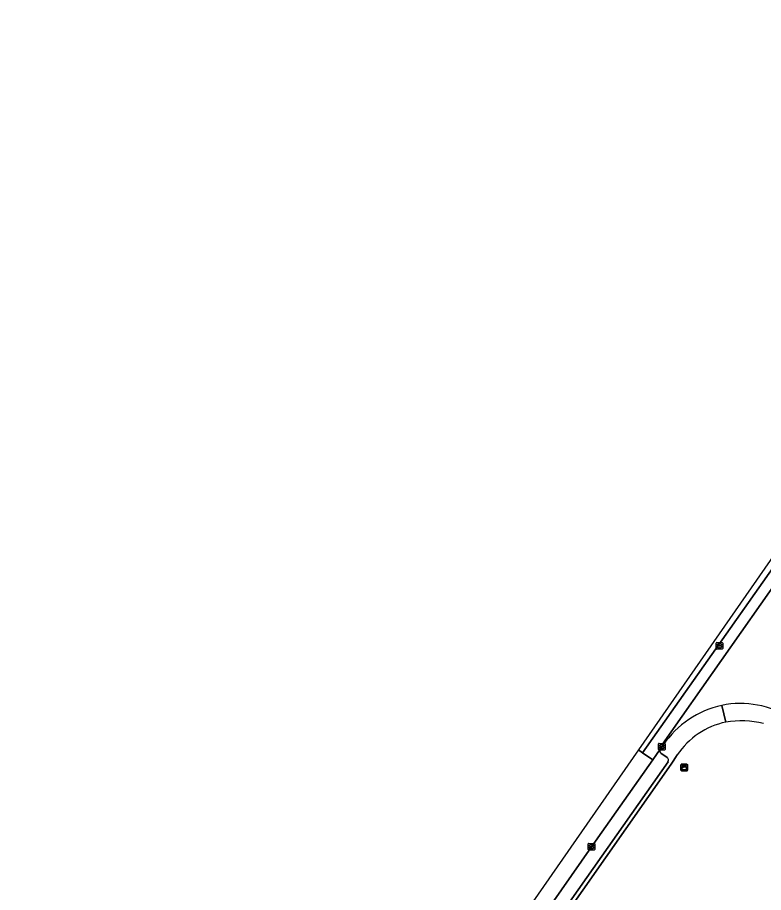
# Model space of a CAD drawing. Extents: x 155018 to 156648, y 383979 to 385733.
# Drawn here: x 155098.5 to 155212.6, y 385148 to 385281.8 of the extents above; entities that cross this region are included whole.
import ezdxf

# ---------------------------------------------------------------- set-up
doc = ezdxf.new("R2010")
doc.units = 0
for name, color, linetype in [('IMGEO_Erf', 7, 'Continuous'), ('IMGEO_Kast', 7, 'Continuous'), ('IMGEO_Kolk', 7, 'Continuous'), ('IMGEO_Parkeervlak_open', 7, 'Continuous'), ('IMGEO_Rijbaan_lokaal_gesloten', 7, 'Continuous'), ('IMGEO_Rioolput', 7, 'Continuous'), ('IMGEO_Voetpad_open', 7, 'Continuous')]:
    doc.layers.add(name, color=color, linetype=linetype)

msp = doc.modelspace()

# ---------------------------------------------------------------- linework, layer by layer
at = {"layer": 'IMGEO_Erf'}
msp.add_lwpolyline([(155199.36, 385169.05), (155199.11, 385168.66), (155198.75, 385168.1), (155198.45, 385167.62), (155181.47, 385143.45), (155170.57, 385127.91), (155170.42, 385127.88), (155166.95, 385122.9), (155167.05, 385122.87), (155157.22, 385108.83), (155102.21, 385030.07)], dxfattribs=at)
for centre, radius, start, end in [((155209.39, 385162.25), 12.12, 102.4253, 145.8343), ((155209.05, 385159.2), 15.06, 76.5297, 98.6737)]:
    msp.add_arc(centre, radius, start, end, dxfattribs=at)
at = {"layer": 'IMGEO_Kast'}
for p, q in [((155199.94, 385166.72), (155199.94, 385167.56)), ((155199.94, 385167.56), (155199.94, 385166.72)), ((155200.02, 385167.64), (155200.86, 385167.64)), ((155200.86, 385167.64), (155200.02, 385167.64)), ((155200.87, 385166.64), (155200.03, 385166.64)), ((155200.03, 385166.64), (155200.87, 385166.64)), ((155200.94, 385167.57), (155200.94, 385166.73)), ((155200.94, 385166.73), (155200.94, 385167.57))]:
    msp.add_line(p, q, dxfattribs=at)
for points in [[(155200.14, 385167.43), (155200.74, 385167.43), (155200.74, 385167.35), (155200.14, 385167.35), (155200.14, 385167.43)], [(155200.14, 385167.26), (155200.74, 385167.26), (155200.74, 385166.77), (155200.14, 385166.77), (155200.14, 385167.26)]]:
    msp.add_lwpolyline(points, dxfattribs=at)
msp.add_circle((155200.22, 385167.11), 0.0377, dxfattribs=at)
for centre, start, end in [((155200.02, 385167.56), 92.4484, 184.2845), ((155200.02, 385167.56), 92.4484, 184.2845), ((155200.02, 385166.72), 182.4484, 274.2845), ((155200.02, 385166.72), 182.4484, 274.2845), ((155200.87, 385167.56), 2.4484, 94.2845), ((155200.87, 385167.56), 2.4484, 94.2845), ((155200.87, 385166.72), 272.4484, 4.2845), ((155200.87, 385166.72), 272.4484, 4.2845)]:
    msp.add_arc(centre, 0.0779, start, end, dxfattribs=at)
at = {"layer": 'IMGEO_Kolk'}
for p, q in [((155196.51, 385169.87), (155196.51, 385170.73)), ((155196.58, 385170.8), (155197.43, 385170.8)), ((155196.99, 385170.58), (155197.02, 385170.58)), ((155197.51, 385170.73), (155197.51, 385169.87)), ((155197.43, 385169.8), (155196.58, 385169.8)), ((155196.76, 385170.29), (155196.76, 385170.31)), ((155197.2, 385170.26), (155196.8, 385170.26)), ((155196.81, 385170.34), (155197.2, 385170.34)), ((155197.02, 385170.02), (155196.99, 385170.02)), ((155197.25, 385170.31), (155197.25, 385170.29)), ((155185.75, 385154.59), (155185.75, 385155.44)), ((155185.83, 385155.51), (155186.68, 385155.51)), ((155186.68, 385154.51), (155185.83, 385154.51)), ((155186.01, 385155.01), (155186.01, 385155.02)), ((155186.45, 385154.97), (155186.05, 385154.97)), ((155186.06, 385155.06), (155186.45, 385155.06)), ((155186.24, 385155.29), (155186.27, 385155.29)), ((155186.26, 385154.73), (155186.24, 385154.73)), ((155186.5, 385155.02), (155186.5, 385155.01)), ((155186.75, 385155.44), (155186.75, 385154.59))]:
    msp.add_line(p, q, dxfattribs=at)
for points in [[(155196.51, 385169.87), (155196.51, 385170.73)], [(155196.58, 385170.8), (155197.43, 385170.8)], [(155197.51, 385170.73), (155197.51, 385169.87)], [(155197.43, 385169.8), (155196.58, 385169.8)], [(155185.75, 385154.59), (155185.75, 385155.44)], [(155185.83, 385155.51), (155186.68, 385155.51)], [(155186.68, 385154.51), (155185.83, 385154.51)], [(155186.75, 385155.44), (155186.75, 385154.59)]]:
    msp.add_lwpolyline(points, dxfattribs=at)
for centre, radius, start, end in [((155196.58, 385170.73), 0.0765, 91.552, 178.448), ((155196.58, 385170.73), 0.0765, 91.552, 178.448), ((155197.43, 385170.73), 0.0765, 1.552, 88.448), ((155197.43, 385170.73), 0.0765, 1.552, 88.448), ((155196.58, 385169.88), 0.0765, 181.552, 268.448), ((155196.58, 385169.88), 0.0765, 181.552, 268.448), ((155196.8, 385170.3), 0.0403, 85.8775, 175.7526), ((155196.8, 385170.29), 0.0366, 178.938, 274.7102), ((155197.21, 385170.31), 0.0386, 1.7309, 96.639), ((155197.21, 385170.3), 0.043, 264.8664, 352.4533), ((155197.43, 385169.88), 0.0765, 271.552, 358.448), ((155197.43, 385169.88), 0.0765, 271.552, 358.448), ((155185.83, 385155.44), 0.0765, 91.552, 178.448), ((155185.83, 385155.44), 0.0765, 91.552, 178.448), ((155185.83, 385154.59), 0.0765, 181.552, 268.448), ((155185.83, 385154.59), 0.0765, 181.552, 268.448), ((155186.05, 385155.02), 0.0403, 85.8775, 175.7526), ((155186.05, 385155.01), 0.0366, 178.938, 274.7102), ((155186.46, 385155.02), 0.0386, 1.7309, 96.639), ((155186.45, 385155.01), 0.043, 264.8664, 352.4533), ((155186.68, 385155.44), 0.0765, 1.552, 88.448), ((155186.68, 385155.44), 0.0765, 1.552, 88.448), ((155186.68, 385154.59), 0.0765, 271.552, 358.448), ((155186.68, 385154.59), 0.0765, 271.552, 358.448)]:
    msp.add_arc(centre, radius, start, end, dxfattribs=at)
for centre, major_axis, ratio, start_param, end_param in [((155196.99, 385170.3), (-0.387, 0.002), 0.722429, 4.712389, 7.853982), ((155197.02, 385170.3), (-0.39, 0.002), 0.717154, 1.570796, 4.712389), ((155186.24, 385155.01), (-0.387, 0.002), 0.722429, 4.712389, 7.853982), ((155186.26, 385155.01), (-0.39, 0.002), 0.717154, 1.570796, 4.712389)]:
    msp.add_ellipse(centre, major_axis=major_axis, ratio=ratio, start_param=start_param, end_param=end_param, dxfattribs=at)
at = {"layer": 'IMGEO_Parkeervlak_open'}
for points in [[(155196.78, 385169.92), (155195.64, 385168.31), (155186.26, 385155.01), (155172.47, 385135.27), (155168.79, 385130.01), (155170.2, 385128.37), (155170.3, 385128.58), (155180.96, 385143.79), (155197.96, 385167.98)], [(155197.82, 385168.68), (155197.45, 385168.91), (155196.92, 385169.25)]]:
    msp.add_lwpolyline(points, dxfattribs=at)
for centre, radius, start, end in [((155197.19, 385169.66), 0.485, 148.0083, 236.9944), ((155197.52, 385168.26), 0.514, 327.4724, 54.799)]:
    msp.add_arc(centre, radius, start, end, dxfattribs=at)
at = {"layer": 'IMGEO_Rijbaan_lokaal_gesloten'}
for points in [[(155383.57, 385281.81), (155379.93, 385277.15), (155251.74, 385253.68), (155193.44, 385169.83), (155194.07, 385169.39), (155216.82, 385201.7), (155245.58, 385243.09)], [(155245.58, 385243.09), (155216.82, 385201.7), (155194.07, 385169.39), (155195.64, 385168.31), (155196.78, 385169.92), (155197.01, 385170.3), (155197.23, 385170.58), (155197.1, 385170.68), (155218.16, 385200.68), (155218.32, 385200.56), (155219.09, 385201.68), (155230.01, 385217.35), (155233.39, 385222.18), (155235.23, 385224.84), (155239.01, 385230.32), (155241.68, 385234.09), (155246.24, 385240.71), (155246.36, 385240.88), (155246.9, 385241.67)], [(155218.06, 385200.2), (155218.32, 385200.56), (155218.16, 385200.68), (155197.1, 385170.68), (155197.23, 385170.58)]]:
    msp.add_lwpolyline(points, dxfattribs=at)
msp.add_lwpolyline([(155098.46, 385033.23), (155100.24, 385031.99), (155154.95, 385110.29), (155160.52, 385118.21), (155164.16, 385123.4), (155168.79, 385130.01), (155172.47, 385135.27), (155186.26, 385155.01), (155195.64, 385168.31), (155194.07, 385169.39), (155193.44, 385169.83)], close=True, dxfattribs=at)
for centre, radius, start, end in [((155209.29, 385162.41), 14.56, 102.3377, 145.8782), ((155209.04, 385162.18), 14.74, 58.316, 101.2302)]:
    msp.add_arc(centre, radius, start, end, dxfattribs=at)
at = {"layer": 'IMGEO_Rioolput'}
for p, q in [((155205.32, 385185.31), (155205.32, 385186.16)), ((155205.39, 385186.23), (155206.25, 385186.23)), ((155206.25, 385185.23), (155205.39, 385185.23)), ((155205.58, 385185.73), (155205.58, 385185.74)), ((155205.62, 385185.78), (155206.02, 385185.78)), ((155206.02, 385185.69), (155205.62, 385185.69)), ((155205.83, 385185.45), (155205.8, 385185.45)), ((155205.81, 385186.01), (155205.83, 385186.01)), ((155206.06, 385185.74), (155206.06, 385185.73)), ((155206.32, 385186.16), (155206.32, 385185.31))]:
    msp.add_line(p, q, dxfattribs=at)
for points in [[(155205.32, 385185.31), (155205.32, 385186.16)], [(155205.39, 385186.23), (155206.25, 385186.23)], [(155206.25, 385185.23), (155205.39, 385185.23)], [(155206.32, 385186.16), (155206.32, 385185.31)]]:
    msp.add_lwpolyline(points, dxfattribs=at)
for centre, radius, start, end in [((155205.4, 385186.16), 0.0765, 91.552, 178.448), ((155205.4, 385186.16), 0.0765, 91.552, 178.448), ((155205.4, 385185.31), 0.0765, 181.552, 268.448), ((155205.4, 385185.31), 0.0765, 181.552, 268.448), ((155205.62, 385185.74), 0.0403, 85.8775, 175.7526), ((155205.61, 385185.73), 0.0366, 178.938, 274.7102), ((155206.02, 385185.74), 0.0386, 1.7309, 96.639), ((155206.02, 385185.73), 0.043, 264.8664, 352.4533), ((155206.24, 385186.16), 0.0765, 1.552, 88.448), ((155206.24, 385186.16), 0.0765, 1.552, 88.448), ((155206.24, 385185.31), 0.0765, 271.552, 358.448), ((155206.24, 385185.31), 0.0765, 271.552, 358.448)]:
    msp.add_arc(centre, radius, start, end, dxfattribs=at)
for centre, major_axis, ratio, start_param, end_param in [((155205.81, 385185.73), (-0.387, 0.002), 0.722429, 4.712389, 7.853982), ((155205.83, 385185.73), (-0.39, 0.002), 0.717154, 1.570796, 4.712389)]:
    msp.add_ellipse(centre, major_axis=major_axis, ratio=ratio, start_param=start_param, end_param=end_param, dxfattribs=at)
at = {"layer": 'IMGEO_Voetpad_open'}
for points in [[(155206.78, 385174.08), (155206.18, 385176.63)], [(155206.18, 385176.63), (155206.78, 385174.08)], [(155197.23, 385170.58), (155197.01, 385170.3), (155196.78, 385169.92)], [(155196.92, 385169.25), (155197.45, 385168.91), (155197.82, 385168.68)], [(155197.96, 385167.98), (155180.96, 385143.79), (155170.3, 385128.58), (155170.2, 385128.37)], [(155170.42, 385127.88), (155170.57, 385127.91), (155181.47, 385143.45), (155198.45, 385167.62), (155198.75, 385168.1), (155199.11, 385168.66), (155199.36, 385169.05)]]:
    msp.add_lwpolyline(points, dxfattribs=at)
for centre, radius, start, end in [((155209.29, 385162.41), 14.56, 102.3377, 145.8782), ((155209.04, 385162.18), 14.74, 58.316, 101.2302), ((155209.39, 385162.25), 12.12, 102.4253, 145.8343), ((155209.05, 385159.2), 15.06, 76.5297, 98.6737), ((155197.19, 385169.66), 0.485, 148.0083, 236.9944), ((155197.52, 385168.26), 0.514, 327.4724, 54.799)]:
    msp.add_arc(centre, radius, start, end, dxfattribs=at)

doc.saveas('drawing.dxf')
